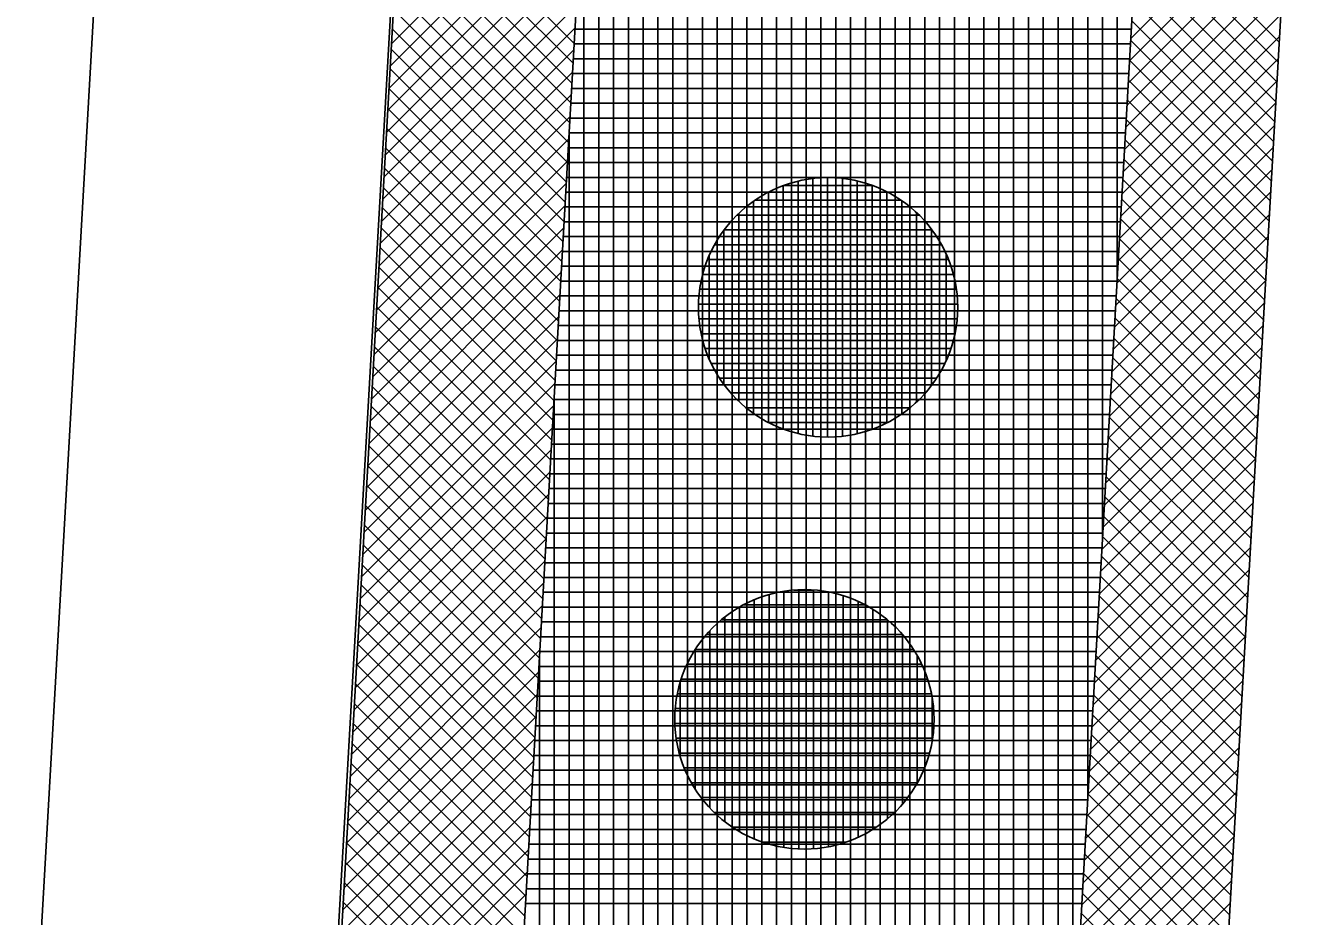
# Model space of a CAD drawing. Extents: x -565346 to -564154, y -1097386 to -1095620.
# Drawn here: x -564275.73 to -564258.4, y -1096695.16 to -1096683.14 of the extents above; entities that cross this region are included whole.
import ezdxf

# ---------------------------------------------------------------- set-up
doc = ezdxf.new("R2010")
doc.units = 0
for name, color, linetype in [('Vrstva 1', 7, 'Continuous'), ('Vrstva 13', 7, 'Continuous'), ('Vrstva 41', 7, 'Continuous'), ('Vrstva 42', 7, 'Continuous'), ('Vrstva 43', 7, 'Continuous'), ('Vrstva 44', 7, 'Continuous')]:
    doc.layers.add(name, color=color, linetype=linetype)

msp = doc.modelspace()

# ---------------------------------------------------------------- linework, layer by layer
at = {"layer": 'Vrstva 1'}
for p, q in [((-564268.71, -1096575.5), (-564276.14, -1096706.4)), ((-564275.31, -1096762.41), (-564264.72, -1096575.85))]:
    msp.add_line(p, q, dxfattribs=at)
at = {"layer": 'Vrstva 13'}
msp.add_line((-564252.76, -1096576.88), (-564261.08, -1096723.43), dxfattribs=at)
at = {"layer": 'Vrstva 41'}
for points in [[(-564230.6, -1096442.93), (-564234.67, -1096447.65), (-564259.14, -1096527.84), (-564264.72, -1096575.85), (-564272.07, -1096706.16), (-564269.623, -1096706.334), (-564262.228, -1096576.061), (-564256.683, -1096528.354)], [(-564221.399, -1096446.296), (-564223.301, -1096445.676), (-564228.215, -1096460.758), (-564240.675, -1096505.018), (-564249.271, -1096529.938), (-564254.757, -1096576.767), (-564262.137, -1096706.758), (-564260.141, -1096706.872), (-564252.76, -1096576.88), (-564247.38, -1096530.59), (-564238.75, -1096505.56), (-564226.29, -1096461.3)]]:
    msp.add_lwpolyline(points, close=True, dxfattribs=at)
at = {"layer": 'Vrstva 42'}
for p, q in [((-564268.172, -1096680.772), (-564270.785, -1096683.386)), ((-564268.189, -1096681.072), (-564270.802, -1096683.685)), ((-564270.654, -1096681.049), (-564268.32, -1096683.383)), ((-564258.682, -1096681.191), (-564260.806, -1096683.314)), ((-564268.206, -1096681.372), (-564270.819, -1096683.985)), ((-564270.669, -1096681.317), (-564268.335, -1096683.65)), ((-564258.699, -1096681.491), (-564260.823, -1096683.614)), ((-564260.701, -1096681.471), (-564258.806, -1096683.366)), ((-564268.223, -1096681.672), (-564270.836, -1096684.285)), ((-564270.684, -1096681.585), (-564268.351, -1096683.918)), ((-564270.699, -1096681.852), (-564268.366, -1096684.186)), ((-564258.716, -1096681.79), (-564260.84, -1096683.914)), ((-564260.717, -1096681.738), (-564258.821, -1096683.634)), ((-564268.24, -1096681.972), (-564270.853, -1096684.585)), ((-564260.732, -1096682.006), (-564258.836, -1096683.901)), ((-564270.714, -1096682.12), (-564268.381, -1096684.453)), ((-564258.734, -1096682.09), (-564260.857, -1096684.214)), ((-564268.257, -1096682.271), (-564270.87, -1096684.884)), ((-564270.729, -1096682.388), (-564268.396, -1096684.721)), ((-564258.751, -1096682.39), (-564260.874, -1096684.514)), ((-564260.747, -1096682.274), (-564258.852, -1096684.169)), ((-564268.274, -1096682.571), (-564270.887, -1096685.184)), ((-564260.762, -1096682.541), (-564258.867, -1096684.437)), ((-564270.744, -1096682.656), (-564268.411, -1096684.989)), ((-564258.768, -1096682.69), (-564260.891, -1096684.814)), ((-564268.291, -1096682.871), (-564270.904, -1096685.484)), ((-564270.759, -1096682.923), (-564268.427, -1096685.256)), ((-564260.777, -1096682.809), (-564258.882, -1096684.704)), ((-564258.785, -1096682.99), (-564260.908, -1096685.113)), ((-564260.793, -1096683.076), (-564258.897, -1096684.972)), ((-564268.308, -1096683.171), (-564270.921, -1096685.784)), ((-564270.774, -1096683.191), (-564268.442, -1096685.524)), ((-564258.802, -1096683.29), (-564260.925, -1096685.413)), ((-564270.79, -1096683.459), (-564268.457, -1096685.792)), ((-564260.808, -1096683.344), (-564258.912, -1096685.239)), ((-564268.325, -1096683.471), (-564270.938, -1096686.083)), ((-564258.819, -1096683.59), (-564260.942, -1096685.713)), ((-564260.823, -1096683.612), (-564258.928, -1096685.507)), ((-564268.342, -1096683.771), (-564270.955, -1096686.383)), ((-564270.805, -1096683.727), (-564268.472, -1096686.059)), ((-564258.836, -1096683.89), (-564260.959, -1096686.013)), ((-564260.838, -1096683.879), (-564258.943, -1096685.775)), ((-564268.359, -1096684.071), (-564270.971, -1096686.683)), ((-564270.82, -1096683.994), (-564268.487, -1096686.327)), ((-564260.853, -1096684.147), (-564258.958, -1096686.042)), ((-564270.835, -1096684.262), (-564268.502, -1096686.595)), ((-564258.853, -1096684.189), (-564260.976, -1096686.313)), ((-564268.376, -1096684.37), (-564270.988, -1096686.983)), ((-564258.87, -1096684.489), (-564260.993, -1096686.613)), ((-564260.868, -1096684.415), (-564258.973, -1096686.31)), ((-564268.393, -1096684.67), (-564271.005, -1096687.282)), ((-564270.85, -1096684.53), (-564268.518, -1096686.862)), ((-564270.865, -1096684.798), (-564268.533, -1096687.13)), ((-564258.887, -1096684.789), (-564261.01, -1096686.913)), ((-564260.884, -1096684.682), (-564258.988, -1096686.578)), ((-564268.41, -1096684.97), (-564271.022, -1096687.582)), ((-564260.899, -1096684.95), (-564259.003, -1096686.845)), ((-564270.88, -1096685.065), (-564268.548, -1096687.397)), ((-564258.904, -1096685.089), (-564261.027, -1096687.213)), ((-564268.427, -1096685.27), (-564271.039, -1096687.882)), ((-564270.895, -1096685.333), (-564268.563, -1096687.665)), ((-564260.914, -1096685.218), (-564259.019, -1096687.113)), ((-564258.921, -1096685.389), (-564261.044, -1096687.512)), ((-564260.929, -1096685.485), (-564259.034, -1096687.381)), ((-564268.444, -1096685.57), (-564271.056, -1096688.182)), ((-564270.91, -1096685.601), (-564268.578, -1096687.933)), ((-564258.938, -1096685.689), (-564261.061, -1096687.812)), ((-564268.461, -1096685.87), (-564271.073, -1096688.481)), ((-564270.925, -1096685.869), (-564268.594, -1096688.2)), ((-564260.944, -1096685.753), (-564259.049, -1096687.648)), ((-564258.955, -1096685.989), (-564261.078, -1096688.112)), ((-564260.96, -1096686.021), (-564259.064, -1096687.916)), ((-564268.478, -1096686.17), (-564271.09, -1096688.781)), ((-564270.941, -1096686.136), (-564268.609, -1096688.468)), ((-564270.956, -1096686.404), (-564268.624, -1096688.736)), ((-564258.972, -1096686.288), (-564261.095, -1096688.412)), ((-564260.975, -1096686.288), (-564259.079, -1096688.184)), ((-564268.495, -1096686.47), (-564271.107, -1096689.081)), ((-564260.99, -1096686.556), (-564259.095, -1096688.451)), ((-564270.971, -1096686.672), (-564268.639, -1096689.003)), ((-564258.989, -1096686.588), (-564261.112, -1096688.712)), ((-564268.512, -1096686.769), (-564271.124, -1096689.381)), ((-564259.006, -1096686.888), (-564261.129, -1096689.012)), ((-564261.005, -1096686.824), (-564259.11, -1096688.719)), ((-564268.529, -1096687.069), (-564271.14, -1096689.68)), ((-564270.986, -1096686.94), (-564268.654, -1096689.271)), ((-564261.02, -1096687.091), (-564259.125, -1096688.987)), ((-564271.001, -1096687.207), (-564268.67, -1096689.539)), ((-564259.023, -1096687.188), (-564261.147, -1096689.312)), ((-564268.546, -1096687.369), (-564271.157, -1096689.98)), ((-564261.036, -1096687.359), (-564259.14, -1096689.254)), ((-564271.016, -1096687.475), (-564268.685, -1096689.806)), ((-564259.04, -1096687.488), (-564261.164, -1096689.612)), ((-564268.563, -1096687.669), (-564271.174, -1096690.28)), ((-564271.031, -1096687.743), (-564268.7, -1096690.074)), ((-564259.057, -1096687.788), (-564261.181, -1096689.911)), ((-564261.051, -1096687.626), (-564259.155, -1096689.522)), ((-564268.58, -1096687.969), (-564271.191, -1096690.58)), ((-564261.066, -1096687.894), (-564259.171, -1096689.789)), ((-564271.046, -1096688.011), (-564268.715, -1096690.342)), ((-564259.074, -1096688.088), (-564261.198, -1096690.211)), ((-564268.598, -1096688.269), (-564271.208, -1096690.879)), ((-564271.061, -1096688.278), (-564268.73, -1096690.609)), ((-564261.081, -1096688.162), (-564259.186, -1096690.057)), ((-564259.091, -1096688.388), (-564261.215, -1096690.511)), ((-564261.096, -1096688.429), (-564259.201, -1096690.325)), ((-564268.615, -1096688.569), (-564271.225, -1096691.179)), ((-564271.076, -1096688.546), (-564268.746, -1096690.877)), ((-564271.092, -1096688.814), (-564268.761, -1096691.145)), ((-564259.108, -1096688.687), (-564261.232, -1096690.811)), ((-564261.112, -1096688.697), (-564259.216, -1096690.592)), ((-564268.632, -1096688.868), (-564271.242, -1096691.479)), ((-564259.125, -1096688.987), (-564261.249, -1096691.111)), ((-564261.127, -1096688.965), (-564259.231, -1096690.86)), ((-564268.649, -1096689.168), (-564271.259, -1096691.779)), ((-564271.107, -1096689.081), (-564268.776, -1096691.412)), ((-564271.122, -1096689.349), (-564268.791, -1096691.68)), ((-564259.142, -1096689.287), (-564261.266, -1096691.411)), ((-564261.142, -1096689.232), (-564259.247, -1096691.128)), ((-564268.666, -1096689.468), (-564271.276, -1096692.078)), ((-564261.157, -1096689.5), (-564259.262, -1096691.395)), ((-564271.137, -1096689.617), (-564268.806, -1096691.948)), ((-564259.159, -1096689.587), (-564261.283, -1096691.711)), ((-564268.683, -1096689.768), (-564271.293, -1096692.378)), ((-564261.172, -1096689.768), (-564259.277, -1096691.663)), ((-564271.152, -1096689.885), (-564268.822, -1096692.215)), ((-564259.176, -1096689.887), (-564261.3, -1096692.01)), ((-564261.188, -1096690.035), (-564259.292, -1096691.931)), ((-564268.7, -1096690.068), (-564271.31, -1096692.678)), ((-564271.167, -1096690.152), (-564268.837, -1096692.483)), ((-564259.193, -1096690.187), (-564261.317, -1096692.31)), ((-564268.717, -1096690.368), (-564271.326, -1096692.978)), ((-564261.203, -1096690.303), (-564259.307, -1096692.198)), ((-564271.182, -1096690.42), (-564268.852, -1096692.75)), ((-564259.21, -1096690.487), (-564261.334, -1096692.61)), ((-564268.734, -1096690.668), (-564271.343, -1096693.277)), ((-564271.197, -1096690.688), (-564268.867, -1096693.018)), ((-564261.218, -1096690.571), (-564259.323, -1096692.466)), ((-564259.227, -1096690.786), (-564261.351, -1096692.91)), ((-564261.233, -1096690.838), (-564259.338, -1096692.734)), ((-564268.751, -1096690.968), (-564271.36, -1096693.577)), ((-564271.212, -1096690.956), (-564268.882, -1096693.286)), ((-564259.244, -1096691.086), (-564261.368, -1096693.21)), ((-564271.228, -1096691.223), (-564268.898, -1096693.553)), ((-564261.248, -1096691.106), (-564259.353, -1096693.001)), ((-564268.768, -1096691.267), (-564271.377, -1096693.877)), ((-564259.261, -1096691.386), (-564261.385, -1096693.51)), ((-564261.264, -1096691.374), (-564259.368, -1096693.269)), ((-564268.785, -1096691.567), (-564271.394, -1096694.177)), ((-564271.243, -1096691.491), (-564268.913, -1096693.821)), ((-564271.258, -1096691.759), (-564268.928, -1096694.089)), ((-564259.278, -1096691.686), (-564261.402, -1096693.81)), ((-564261.279, -1096691.641), (-564259.383, -1096693.537)), ((-564268.802, -1096691.867), (-564271.411, -1096694.476)), ((-564261.294, -1096691.909), (-564259.399, -1096693.804)), ((-564271.273, -1096692.027), (-564268.943, -1096694.356)), ((-564259.295, -1096691.986), (-564261.419, -1096694.11)), ((-564268.819, -1096692.167), (-564271.428, -1096694.776)), ((-564271.288, -1096692.294), (-564268.958, -1096694.624)), ((-564259.312, -1096692.286), (-564261.436, -1096694.409)), ((-564261.309, -1096692.176), (-564259.414, -1096694.072)), ((-564268.836, -1096692.467), (-564271.445, -1096695.076)), ((-564261.324, -1096692.444), (-564259.429, -1096694.339)), ((-564271.303, -1096692.562), (-564268.973, -1096694.892)), ((-564259.329, -1096692.586), (-564261.453, -1096694.709)), ((-564268.853, -1096692.767), (-564271.462, -1096695.376)), ((-564261.34, -1096692.712), (-564259.444, -1096694.607)), ((-564271.318, -1096692.83), (-564268.989, -1096695.159)), ((-564259.346, -1096692.886), (-564261.47, -1096695.009)), ((-564261.355, -1096692.979), (-564259.459, -1096694.875)), ((-564268.87, -1096693.067), (-564271.479, -1096695.675)), ((-564271.333, -1096693.098), (-564269.004, -1096695.427)), ((-564259.363, -1096693.185), (-564261.487, -1096695.309)), ((-564261.37, -1096693.247), (-564259.475, -1096695.142)), ((-564268.887, -1096693.366), (-564271.496, -1096695.975)), ((-564271.348, -1096693.365), (-564269.019, -1096695.695)), ((-564259.38, -1096693.485), (-564261.504, -1096695.609)), ((-564261.385, -1096693.515), (-564259.49, -1096695.41)), ((-564268.904, -1096693.666), (-564271.512, -1096696.275)), ((-564271.363, -1096693.633), (-564269.034, -1096695.962)), ((-564259.398, -1096693.785), (-564261.521, -1096695.909)), ((-564261.4, -1096693.782), (-564259.505, -1096695.678)), ((-564268.921, -1096693.966), (-564271.529, -1096696.575)), ((-564271.379, -1096693.901), (-564269.049, -1096696.23)), ((-564271.394, -1096694.169), (-564269.065, -1096696.498)), ((-564259.415, -1096694.085), (-564261.538, -1096696.209)), ((-564261.416, -1096694.05), (-564259.52, -1096695.945)), ((-564268.938, -1096694.266), (-564271.546, -1096696.874)), ((-564261.431, -1096694.318), (-564259.535, -1096696.213)), ((-564271.409, -1096694.436), (-564269.08, -1096696.765)), ((-564259.432, -1096694.385), (-564261.555, -1096696.508)), ((-564268.955, -1096694.566), (-564271.563, -1096697.174)), ((-564271.424, -1096694.704), (-564269.095, -1096697.033)), ((-564259.449, -1096694.685), (-564261.572, -1096696.808)), ((-564261.446, -1096694.585), (-564259.551, -1096696.481)), ((-564268.972, -1096694.866), (-564271.58, -1096697.474)), ((-564261.461, -1096694.853), (-564259.566, -1096696.748)), ((-564271.439, -1096694.972), (-564269.11, -1096697.3)), ((-564259.466, -1096694.985), (-564261.589, -1096697.108)), ((-564261.476, -1096695.121), (-564259.581, -1096697.016))]:
    msp.add_line(p, q, dxfattribs=at)
at = {"layer": 'Vrstva 43'}
for p, q in [((-564260.99, -1096686.555), (-564260.99, -1096565.41)), ((-564261.19, -1096690.078), (-564261.19, -1096567.13)), ((-564261.39, -1096693.6), (-564261.39, -1096568.851)), ((-564261.59, -1096697.123), (-564261.59, -1096570.572)), ((-564261.79, -1096700.646), (-564261.79, -1096572.293)), ((-564261.99, -1096704.169), (-564261.99, -1096574.013)), ((-564262.19, -1096726.788), (-564262.19, -1096575.734)), ((-564262.39, -1096726.776), (-564262.39, -1096578.915)), ((-564262.59, -1096726.765), (-564262.59, -1096582.438)), ((-564262.79, -1096726.753), (-564262.79, -1096585.961)), ((-564262.99, -1096726.742), (-564262.99, -1096589.485)), ((-564263.19, -1096726.731), (-564263.19, -1096593.008)), ((-564263.39, -1096728.822), (-564263.39, -1096596.531)), ((-564263.59, -1096732.346), (-564263.59, -1096600.055)), ((-564263.79, -1096735.869), (-564263.79, -1096603.578)), ((-564263.99, -1096739.393), (-564263.99, -1096607.101)), ((-564264.19, -1096742.916), (-564264.19, -1096610.624)), ((-564264.39, -1096746.439), (-564264.39, -1096614.148)), ((-564264.59, -1096749.963), (-564264.59, -1096617.671)), ((-564264.79, -1096753.486), (-564264.79, -1096621.194)), ((-564264.99, -1096757.01), (-564264.99, -1096624.717)), ((-564265.19, -1096760.533), (-564265.19, -1096628.241)), ((-564265.39, -1096764.056), (-564265.39, -1096631.764)), ((-564265.59, -1096767.58), (-564265.59, -1096635.287)), ((-564265.79, -1096771.103), (-564265.79, -1096638.811)), ((-564265.99, -1096774.627), (-564265.99, -1096642.334)), ((-564266.19, -1096778.15), (-564266.19, -1096645.857)), ((-564266.39, -1096781.673), (-564266.39, -1096649.38)), ((-564266.59, -1096785.197), (-564266.59, -1096652.904)), ((-564266.79, -1096788.72), (-564266.79, -1096656.427)), ((-564266.99, -1096792.244), (-564266.99, -1096659.95)), ((-564267.19, -1096795.767), (-564267.19, -1096663.473)), ((-564267.39, -1096799.29), (-564267.39, -1096666.997)), ((-564267.59, -1096802.814), (-564267.59, -1096670.52)), ((-564267.79, -1096806.337), (-564267.79, -1096674.043)), ((-564267.99, -1096809.861), (-564267.99, -1096677.566)), ((-564268.19, -1096813.384), (-564268.19, -1096681.09)), ((-564268.309, -1096683.19), (-564260.799, -1096683.19)), ((-564268.321, -1096683.39), (-564260.81, -1096683.39)), ((-564268.332, -1096683.59), (-564260.822, -1096683.59)), ((-564268.343, -1096683.79), (-564260.833, -1096683.79)), ((-564268.355, -1096683.99), (-564260.844, -1096683.99)), ((-564268.366, -1096684.19), (-564260.856, -1096684.19)), ((-564268.377, -1096684.39), (-564260.867, -1096684.39)), ((-564268.39, -1096816.907), (-564268.39, -1096684.613)), ((-564268.389, -1096684.59), (-564260.878, -1096684.59)), ((-564268.4, -1096684.79), (-564260.89, -1096684.79)), ((-564268.411, -1096684.99), (-564260.901, -1096684.99)), ((-564268.423, -1096685.19), (-564260.913, -1096685.19)), ((-564268.434, -1096685.39), (-564260.924, -1096685.39)), ((-564268.445, -1096685.59), (-564260.935, -1096685.59)), ((-564268.457, -1096685.79), (-564260.947, -1096685.79)), ((-564268.468, -1096685.99), (-564260.958, -1096685.99)), ((-564268.48, -1096686.19), (-564260.969, -1096686.19)), ((-564268.491, -1096686.39), (-564260.981, -1096686.39)), ((-564268.502, -1096686.59), (-564260.992, -1096686.59)), ((-564268.514, -1096686.79), (-564261.003, -1096686.79)), ((-564268.525, -1096686.99), (-564261.015, -1096686.99)), ((-564268.536, -1096687.19), (-564261.026, -1096687.19)), ((-564268.548, -1096687.39), (-564261.037, -1096687.39)), ((-564268.559, -1096687.59), (-564261.049, -1096687.59)), ((-564268.57, -1096687.79), (-564261.06, -1096687.79)), ((-564268.59, -1096820.431), (-564268.59, -1096688.136)), ((-564268.582, -1096687.99), (-564261.071, -1096687.99)), ((-564268.593, -1096688.19), (-564261.083, -1096688.19)), ((-564268.604, -1096688.39), (-564261.094, -1096688.39)), ((-564268.616, -1096688.59), (-564261.106, -1096688.59)), ((-564268.627, -1096688.79), (-564261.117, -1096688.79)), ((-564268.638, -1096688.99), (-564261.128, -1096688.99)), ((-564268.65, -1096689.19), (-564261.14, -1096689.19)), ((-564268.661, -1096689.39), (-564261.151, -1096689.39)), ((-564268.673, -1096689.59), (-564261.162, -1096689.59)), ((-564268.684, -1096689.79), (-564261.174, -1096689.79)), ((-564268.695, -1096689.99), (-564261.185, -1096689.99)), ((-564268.707, -1096690.19), (-564261.196, -1096690.19)), ((-564268.718, -1096690.39), (-564261.208, -1096690.39)), ((-564268.729, -1096690.59), (-564261.219, -1096690.59)), ((-564268.741, -1096690.79), (-564261.23, -1096690.79)), ((-564268.752, -1096690.99), (-564261.242, -1096690.99)), ((-564268.763, -1096691.19), (-564261.253, -1096691.19)), ((-564268.775, -1096691.39), (-564261.265, -1096691.39)), ((-564268.786, -1096691.59), (-564261.276, -1096691.59)), ((-564268.79, -1096823.954), (-564268.79, -1096691.66)), ((-564268.797, -1096691.79), (-564261.287, -1096691.79)), ((-564268.809, -1096691.99), (-564261.299, -1096691.99)), ((-564268.82, -1096692.19), (-564261.31, -1096692.19)), ((-564268.831, -1096692.39), (-564261.321, -1096692.39)), ((-564268.843, -1096692.59), (-564261.333, -1096692.59)), ((-564268.854, -1096692.79), (-564261.344, -1096692.79)), ((-564268.866, -1096692.99), (-564261.355, -1096692.99)), ((-564268.877, -1096693.19), (-564261.367, -1096693.19)), ((-564268.888, -1096693.39), (-564261.378, -1096693.39)), ((-564268.9, -1096693.59), (-564261.389, -1096693.59)), ((-564268.911, -1096693.79), (-564261.401, -1096693.79)), ((-564268.922, -1096693.99), (-564261.412, -1096693.99)), ((-564268.934, -1096694.19), (-564261.423, -1096694.19)), ((-564268.945, -1096694.39), (-564261.435, -1096694.39)), ((-564268.956, -1096694.59), (-564261.446, -1096694.59)), ((-564268.968, -1096694.79), (-564261.458, -1096694.79)), ((-564268.979, -1096694.99), (-564261.469, -1096694.99))]:
    msp.add_line(p, q, dxfattribs=at)
msp.add_lwpolyline([(-564261.274, -1096726.84), (-564260.141, -1096706.872), (-564262.137, -1096706.758), (-564254.757, -1096576.767), (-564249.271, -1096529.938), (-564240.675, -1096505.018), (-564228.215, -1096460.758), (-564223.301, -1096445.676), (-564221.399, -1096446.296), (-564218.92, -1096438.69), (-564229.82, -1096442.05), (-564230.6, -1096442.93), (-564256.683, -1096528.354), (-564262.228, -1096576.061), (-564269.623, -1096706.334), (-564272.07, -1096706.16), (-564273.28, -1096725.96)], dxfattribs=at)
at = {"layer": 'Vrstva 44'}
for p, q in [((-564264.9, -1096688.692), (-564264.9, -1096685.195)), ((-564265.5, -1096688.584), (-564265.5, -1096685.303)), ((-564265.49, -1096685.3), (-564264.3, -1096685.3)), ((-564265.3, -1096688.646), (-564265.3, -1096685.244)), ((-564265.1, -1096688.681), (-564265.1, -1096685.208)), ((-564264.7, -1096688.681), (-564264.7, -1096685.205)), ((-564264.5, -1096688.647), (-564264.5, -1096685.24)), ((-564264.3, -1096688.589), (-564264.3, -1096685.3)), ((-564265.9, -1096688.374), (-564265.9, -1096685.514)), ((-564265.879, -1096685.5), (-564263.907, -1096685.5)), ((-564265.7, -1096688.497), (-564265.7, -1096685.392)), ((-564264.1, -1096688.502), (-564264.1, -1096685.386)), ((-564263.9, -1096688.382), (-564263.9, -1096685.505)), ((-564266.123, -1096685.7), (-564263.663, -1096685.7)), ((-564266.1, -1096688.212), (-564266.1, -1096685.677)), ((-564263.7, -1096688.222), (-564263.7, -1096685.667)), ((-564263.5, -1096688.001), (-564263.5, -1096685.89)), ((-564266.3, -1096687.984), (-564266.3, -1096685.903)), ((-564266.298, -1096685.9), (-564263.492, -1096685.9)), ((-564266.425, -1096686.1), (-564263.361, -1096686.1)), ((-564263.3, -1096687.662), (-564263.3, -1096686.225)), ((-564266.519, -1096686.3), (-564263.269, -1096686.3)), ((-564266.5, -1096687.637), (-564266.5, -1096686.253)), ((-564266.586, -1096686.5), (-564263.203, -1096686.5)), ((-564266.626, -1096686.7), (-564263.162, -1096686.7)), ((-564266.642, -1096686.9), (-564263.145, -1096686.9)), ((-564266.635, -1096687.1), (-564263.152, -1096687.1)), ((-564266.606, -1096687.3), (-564263.183, -1096687.3)), ((-564266.553, -1096687.5), (-564263.237, -1096687.5)), ((-564266.471, -1096687.7), (-564263.316, -1096687.7)), ((-564266.358, -1096687.9), (-564263.43, -1096687.9)), ((-564266.207, -1096688.1), (-564263.582, -1096688.1)), ((-564265.999, -1096688.3), (-564263.791, -1096688.3)), ((-564265.695, -1096688.5), (-564264.097, -1096688.5)), ((-564265.89, -1096694.117), (-564265.89, -1096690.892)), ((-564265.69, -1096694.188), (-564265.69, -1096690.82)), ((-564265.49, -1096694.23), (-564265.49, -1096690.777)), ((-564265.358, -1096690.76), (-564265.096, -1096690.76)), ((-564265.29, -1096694.251), (-564265.29, -1096690.758)), ((-564265.09, -1096694.249), (-564265.09, -1096690.76)), ((-564264.89, -1096694.222), (-564264.89, -1096690.786)), ((-564264.69, -1096694.172), (-564264.69, -1096690.835)), ((-564264.49, -1096694.096), (-564264.49, -1096690.913)), ((-564266.09, -1096694.017), (-564266.09, -1096690.991)), ((-564266.035, -1096690.96), (-564264.391, -1096690.96)), ((-564264.29, -1096693.989), (-564264.29, -1096691.02)), ((-564266.332, -1096691.16), (-564264.095, -1096691.16)), ((-564266.29, -1096693.884), (-564266.29, -1096691.124)), ((-564264.09, -1096693.843), (-564264.09, -1096691.164)), ((-564266.537, -1096691.36), (-564263.891, -1096691.36)), ((-564266.49, -1096693.699), (-564266.49, -1096691.309)), ((-564263.89, -1096693.646), (-564263.89, -1096691.362)), ((-564266.69, -1096693.441), (-564266.69, -1096691.567)), ((-564266.685, -1096691.56), (-564263.743, -1096691.56)), ((-564266.798, -1096691.76), (-564263.632, -1096691.76)), ((-564263.69, -1096693.36), (-564263.69, -1096691.645)), ((-564266.89, -1096693.001), (-564266.89, -1096692.007)), ((-564266.876, -1096691.96), (-564263.551, -1096691.96)), ((-564266.928, -1096692.16), (-564263.5, -1096692.16)), ((-564263.49, -1096692.801), (-564263.49, -1096692.216)), ((-564266.957, -1096692.36), (-564263.472, -1096692.36)), ((-564266.963, -1096692.56), (-564263.467, -1096692.56)), ((-564266.945, -1096692.76), (-564263.484, -1096692.76)), ((-564266.902, -1096692.96), (-564263.525, -1096692.96)), ((-564266.835, -1096693.16), (-564263.594, -1096693.16)), ((-564266.74, -1096693.36), (-564263.69, -1096693.36)), ((-564266.607, -1096693.56), (-564263.819, -1096693.56)), ((-564266.432, -1096693.76), (-564263.998, -1096693.76)), ((-564266.183, -1096693.96), (-564264.247, -1096693.96)), ((-564265.774, -1096694.16), (-564264.653, -1096694.16))]:
    msp.add_line(p, q, dxfattribs=at)
for centre in [(-564264.894, -1096686.944), (-564265.214, -1096692.504)]:
    msp.add_circle(centre, 1.75, dxfattribs=at)

doc.saveas('drawing.dxf')
